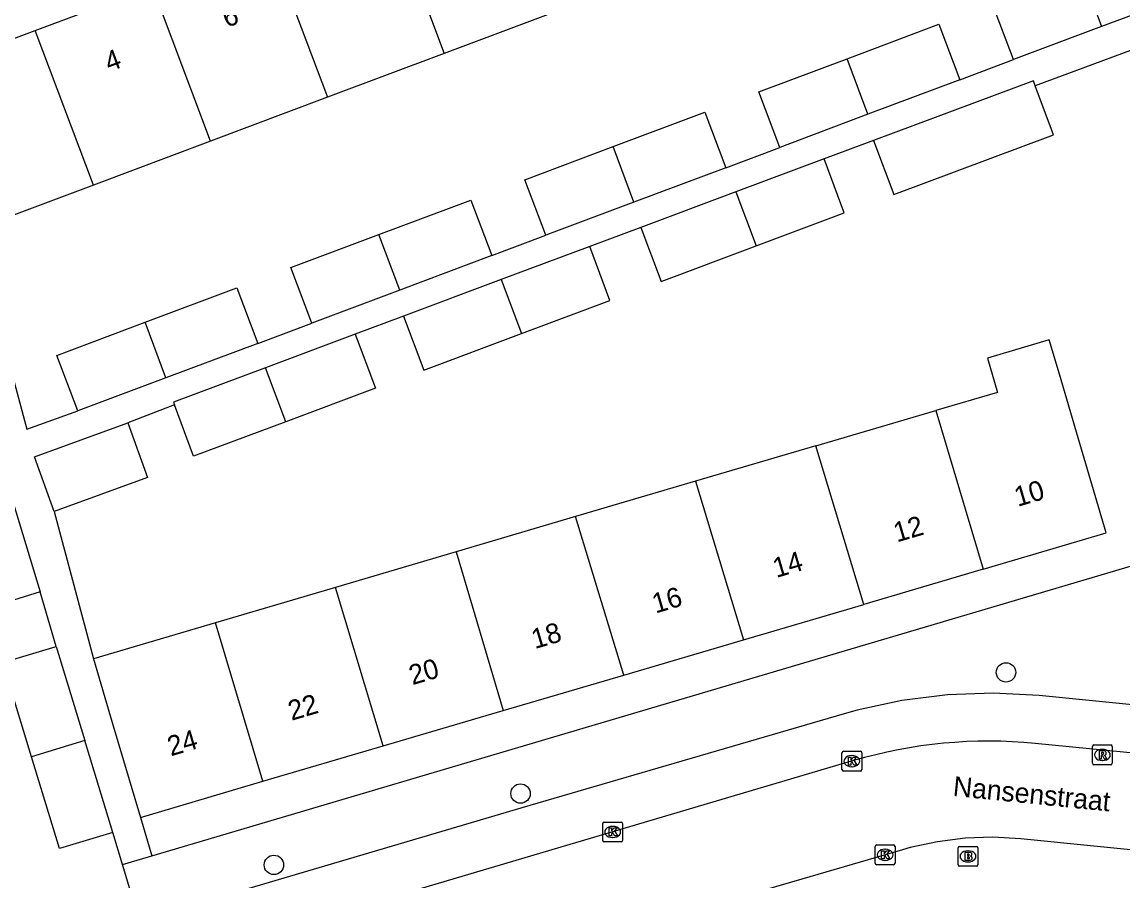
# Model space of a CAD drawing. Extents: x 161253 to 161848, y 384872 to 385383.
# Drawn here: x 161534.9 to 161590.4, y 385003.5 to 385046.9 of the extents above; entities that cross this region are included whole.
import ezdxf

# ---------------------------------------------------------------- set-up
doc = ezdxf.new("R2010")
doc.units = 0
for name, color, linetype in [('IMGEO_Boom', 7, 'Continuous'), ('IMGEO_Brandkraan', 7, 'Continuous'), ('IMGEO_Kolk', 7, 'Continuous'), ('IMGEO_Openbare_ruimte_label', 7, 'Continuous'), ('IMGEO_Pand', 7, 'Continuous'), ('IMGEO_Pand_nummerreeks', 7, 'Continuous'), ('IMGEO_Rijbaan_lokaal_open', 7, 'Continuous'), ('IMGEO_Rioolput', 7, 'Continuous'), ('IMGEO_Voetpad_open', 7, 'Continuous')]:
    doc.layers.add(name, color=color, linetype=linetype)

msp = doc.modelspace()

# ---------------------------------------------------------------- linework, layer by layer
at = {"layer": 'IMGEO_Boom'}
for centre in [(161584.517, 385014.058), (161560.031, 385007.942), (161547.592, 385004.341)]:
    msp.add_circle(centre, 0.489, dxfattribs=at)
at = {"layer": 'IMGEO_Brandkraan'}
for p, q in [((161582.1, 385004.347), (161582.1, 385005.199)), ((161582.175, 385005.273), (161583.027, 385005.273)), ((161583.101, 385005.199), (161583.101, 385004.347)), ((161582.588, 385005.053), (161582.613, 385005.053)), ((161583.027, 385004.273), (161582.175, 385004.273)), ((161582.611, 385004.493), (161582.586, 385004.493))]:
    msp.add_line(p, q, dxfattribs=at)
for points in [[(161582.1, 385004.347), (161582.1, 385005.199)], [(161582.175, 385005.273), (161583.027, 385005.273)], [(161583.101, 385005.199), (161583.101, 385004.347)], [(161582.448, 385004.973), (161582.448, 385004.573), (161582.661, 385004.573)], [(161582.679, 385004.973), (161582.448, 385004.973)], [(161582.627, 385004.892), (161582.573, 385004.892), (161582.573, 385004.816)], [(161582.573, 385004.816), (161582.626, 385004.816)], [(161582.635, 385004.74), (161582.573, 385004.74), (161582.573, 385004.659)], [(161582.573, 385004.659), (161582.635, 385004.659)], [(161583.027, 385004.273), (161582.175, 385004.273)]]:
    msp.add_lwpolyline(points, dxfattribs=at)
for centre, radius, start, end in [((161582.177, 385005.197), 0.0765, 91.552, 178.448), ((161582.177, 385005.197), 0.0765, 91.552, 178.448), ((161583.025, 385005.197), 0.0765, 1.552, 88.448), ((161583.025, 385005.197), 0.0765, 1.552, 88.448), ((161582.628, 385004.854), 0.0379, 267.8285, 90.9355), ((161582.636, 385004.699), 0.0404, 269.8759, 90.5077), ((161582.667, 385004.824), 0.251, 268.6676, 293.5347), ((161582.683, 385004.828), 0.145, 59.4692, 91.5367), ((161582.708, 385004.875), 0.0922, 285.5137, 58.1501), ((161582.713, 385004.683), 0.105, 301.3115, 78.989), ((161582.177, 385004.349), 0.0765, 181.552, 268.448), ((161582.177, 385004.349), 0.0765, 181.552, 268.448), ((161583.025, 385004.349), 0.0765, 271.552, 358.448), ((161583.025, 385004.349), 0.0765, 271.552, 358.448)]:
    msp.add_arc(centre, radius, start, end, dxfattribs=at)
for centre, major_axis, ratio, start_param, end_param in [((161582.587, 385004.773), (-0.387, 0.002), 0.722429, 4.712389, 7.853982), ((161582.612, 385004.773), (-0.39, 0.002), 0.717154, 1.570796, 4.712389)]:
    msp.add_ellipse(centre, major_axis=major_axis, ratio=ratio, start_param=start_param, end_param=end_param, dxfattribs=at)
at = {"layer": 'IMGEO_Kolk'}
for p, q in [((161576.245, 385009.152), (161576.245, 385010.004)), ((161576.32, 385010.078), (161577.172, 385010.078)), ((161576.733, 385009.858), (161576.758, 385009.858)), ((161577.246, 385010.004), (161577.246, 385009.152)), ((161577.172, 385009.078), (161576.32, 385009.078)), ((161576.756, 385009.298), (161576.731, 385009.298)), ((161564.178, 385005.579), (161564.178, 385006.431)), ((161564.253, 385006.505), (161565.105, 385006.505)), ((161564.666, 385006.285), (161564.691, 385006.285)), ((161565.179, 385006.431), (161565.179, 385005.579)), ((161564.689, 385005.725), (161564.664, 385005.725)), ((161565.105, 385005.505), (161564.253, 385005.505)), ((161577.921, 385004.425), (161577.921, 385005.277)), ((161577.996, 385005.351), (161578.848, 385005.351)), ((161578.409, 385005.131), (161578.434, 385005.131)), ((161578.922, 385005.277), (161578.922, 385004.425)), ((161578.432, 385004.571), (161578.407, 385004.571)), ((161578.848, 385004.351), (161577.996, 385004.351))]:
    msp.add_line(p, q, dxfattribs=at)
for points in [[(161576.245, 385009.152), (161576.245, 385010.004)], [(161576.32, 385010.078), (161577.172, 385010.078)], [(161576.566, 385009.778), (161576.689, 385009.778), (161576.689, 385009.627), (161576.819, 385009.778), (161576.983, 385009.778), (161576.837, 385009.627), (161576.99, 385009.378), (161576.838, 385009.378), (161576.753, 385009.542), (161576.689, 385009.475), (161576.689, 385009.378), (161576.566, 385009.378), (161576.566, 385009.778)], [(161577.246, 385010.004), (161577.246, 385009.152)], [(161577.172, 385009.078), (161576.32, 385009.078)], [(161564.178, 385005.579), (161564.178, 385006.431)], [(161564.253, 385006.505), (161565.105, 385006.505)], [(161565.179, 385006.431), (161565.179, 385005.579)], [(161564.499, 385006.205), (161564.622, 385006.205), (161564.622, 385006.054), (161564.752, 385006.205), (161564.916, 385006.205), (161564.77, 385006.054), (161564.923, 385005.805), (161564.771, 385005.805), (161564.686, 385005.969), (161564.622, 385005.902), (161564.622, 385005.805), (161564.499, 385005.805), (161564.499, 385006.205)], [(161565.105, 385005.505), (161564.253, 385005.505)], [(161577.921, 385004.425), (161577.921, 385005.277)], [(161577.996, 385005.351), (161578.848, 385005.351)], [(161578.922, 385005.277), (161578.922, 385004.425)], [(161578.242, 385005.051), (161578.365, 385005.051), (161578.365, 385004.9), (161578.495, 385005.051), (161578.659, 385005.051), (161578.513, 385004.9), (161578.666, 385004.651), (161578.514, 385004.651), (161578.429, 385004.815), (161578.365, 385004.748), (161578.365, 385004.651), (161578.242, 385004.651), (161578.242, 385005.051)], [(161578.848, 385004.351), (161577.996, 385004.351)]]:
    msp.add_lwpolyline(points, dxfattribs=at)
for centre, start, end in [((161576.322, 385010.002), 91.552, 178.448), ((161576.322, 385010.002), 91.552, 178.448), ((161577.17, 385010.002), 1.552, 88.448), ((161577.17, 385010.002), 1.552, 88.448), ((161576.322, 385009.154), 181.552, 268.448), ((161576.322, 385009.154), 181.552, 268.448), ((161577.17, 385009.154), 271.552, 358.448), ((161577.17, 385009.154), 271.552, 358.448), ((161564.255, 385006.429), 91.552, 178.448), ((161564.255, 385006.429), 91.552, 178.448), ((161565.103, 385006.429), 1.552, 88.448), ((161565.103, 385006.429), 1.552, 88.448), ((161564.255, 385005.581), 181.552, 268.448), ((161564.255, 385005.581), 181.552, 268.448), ((161565.103, 385005.581), 271.552, 358.448), ((161565.103, 385005.581), 271.552, 358.448), ((161577.998, 385005.275), 91.552, 178.448), ((161577.998, 385005.275), 91.552, 178.448), ((161578.846, 385005.275), 1.552, 88.448), ((161578.846, 385005.275), 1.552, 88.448), ((161577.998, 385004.427), 181.552, 268.448), ((161577.998, 385004.427), 181.552, 268.448), ((161578.846, 385004.427), 271.552, 358.448), ((161578.846, 385004.427), 271.552, 358.448)]:
    msp.add_arc(centre, 0.0765, start, end, dxfattribs=at)
for centre, major_axis, ratio, start_param, end_param in [((161576.732, 385009.578), (-0.387, 0.002), 0.722429, 4.712389, 7.853982), ((161576.757, 385009.578), (-0.39, 0.002), 0.717154, 1.570796, 4.712389), ((161564.665, 385006.005), (-0.387, 0.002), 0.722429, 4.712389, 7.853982), ((161564.69, 385006.005), (-0.39, 0.002), 0.717154, 1.570796, 4.712389), ((161578.408, 385004.851), (-0.387, 0.002), 0.722429, 4.712389, 7.853982), ((161578.433, 385004.851), (-0.39, 0.002), 0.717154, 1.570796, 4.712389)]:
    msp.add_ellipse(centre, major_axis=major_axis, ratio=ratio, start_param=start_param, end_param=end_param, dxfattribs=at)
at = {"layer": 'IMGEO_Pand'}
for points in [[(161553.247, 385053.104), (161556.182, 385045.294)], [(161547.354, 385050.891), (161550.288, 385043.079)], [(161584.899, 385044.98), (161583.845, 385047.786), (161588.289, 385049.455)], [(161588.289, 385049.455), (161589.343, 385046.65)], [(161535.556, 385046.459), (161541.46, 385048.676)], [(161544.394, 385040.865), (161541.46, 385048.676)], [(161593.978, 385048.391), (161589.343, 385046.65)], [(161562.095, 385047.515), (161556.182, 385045.294)], [(161576.501, 385045.027), (161581.136, 385046.768), (161582.19, 385043.963)], [(161529.493, 385044.181), (161535.556, 385046.459)], [(161538.491, 385038.648), (161535.556, 385046.459)], [(161589.343, 385046.65), (161584.899, 385044.98)], [(161556.182, 385045.294), (161550.288, 385043.079)], [(161573.111, 385040.552), (161572.057, 385043.358), (161576.501, 385045.027)], [(161577.555, 385042.222), (161576.501, 385045.027)], [(161582.19, 385043.963), (161577.555, 385042.222)], [(161585.993, 385043.661), (161585.898, 385043.916), (161577.843, 385040.903)], [(161577.843, 385040.903), (161578.862, 385038.18), (161586.916, 385041.192), (161585.993, 385043.661)], [(161550.288, 385043.079), (161544.394, 385040.865)], [(161564.696, 385040.593), (161569.33, 385042.333), (161570.384, 385039.528)], [(161577.555, 385042.222), (161573.111, 385040.552)], [(161544.394, 385040.865), (161538.491, 385038.648)], [(161561.305, 385036.117), (161560.251, 385038.923), (161564.696, 385040.593)], [(161565.75, 385037.787), (161564.696, 385040.593)], [(161575.344, 385039.969), (161570.897, 385038.306)], [(161571.921, 385035.584), (161576.363, 385037.245), (161575.344, 385039.969)], [(161570.384, 385039.528), (161565.75, 385037.787)], [(161538.491, 385038.648), (161532.427, 385036.37)], [(161552.888, 385036.156), (161557.523, 385037.897), (161558.577, 385035.092)], [(161570.897, 385038.306), (161566.1, 385036.512)], [(161570.897, 385038.306), (161571.921, 385035.584)], [(161565.75, 385037.787), (161561.305, 385036.117)], [(161566.1, 385036.512), (161567.119, 385033.787), (161571.921, 385035.584)], [(161549.498, 385031.681), (161548.444, 385034.487), (161552.888, 385036.156)], [(161553.942, 385033.351), (161552.888, 385036.156)], [(161558.577, 385035.092), (161553.942, 385033.351)], [(161563.522, 385035.548), (161559.062, 385033.879)], [(161560.086, 385031.157), (161564.541, 385032.823), (161563.522, 385035.548)], [(161541.092, 385031.726), (161545.726, 385033.466), (161546.78, 385030.661)], [(161559.062, 385033.879), (161554.131, 385032.035)], [(161559.062, 385033.879), (161560.086, 385031.157)], [(161553.942, 385033.351), (161549.498, 385031.681)], [(161554.131, 385032.035), (161555.15, 385029.31), (161560.086, 385031.157)], [(161537.701, 385027.25), (161536.647, 385030.056), (161541.092, 385031.726)], [(161542.146, 385028.92), (161541.092, 385031.726)], [(161546.78, 385030.661), (161542.146, 385028.92)], [(161551.693, 385031.123), (161547.17, 385029.431)], [(161551.693, 385031.123), (161552.712, 385028.399), (161548.194, 385026.709)], [(161583.373, 385019.27), (161589.571, 385021.097), (161588.157, 385025.894), (161587.21, 385029.108), (161586.7, 385030.839), (161583.585, 385029.921), (161584.095, 385028.19), (161580.977, 385027.271)], [(161547.17, 385029.431), (161542.523, 385027.693), (161542.573, 385027.56)], [(161548.194, 385026.709), (161547.17, 385029.431)], [(161542.146, 385028.92), (161537.701, 385027.25)], [(161548.194, 385026.709), (161543.541, 385024.969), (161542.573, 385027.56)], [(161574.928, 385025.488), (161580.977, 385027.271)], [(161580.977, 385027.271), (161583.373, 385019.27)], [(161536.512, 385022.185), (161535.512, 385024.93), (161540.219, 385026.646)], [(161540.219, 385026.646), (161541.22, 385023.9), (161536.512, 385022.185)], [(161574.928, 385025.488), (161568.86, 385023.7)], [(161577.34, 385017.492), (161574.928, 385025.488)], [(161568.86, 385023.7), (161562.811, 385021.917)], [(161568.86, 385023.7), (161571.273, 385015.704)], [(161534.407, 385022.724), (161535.807, 385018.116)], [(161535.807, 385018.116), (161533.086, 385017.289), (161531.686, 385021.897)], [(161562.811, 385021.917), (161556.791, 385020.143)], [(161565.234, 385013.924), (161562.811, 385021.917)], [(161556.791, 385020.143), (161550.695, 385018.346)], [(161556.791, 385020.143), (161559.162, 385012.134)], [(161583.373, 385019.27), (161577.34, 385017.492)], [(161550.695, 385018.346), (161544.637, 385016.561)], [(161553.11, 385010.35), (161550.695, 385018.346)], [(161571.273, 385015.704), (161577.34, 385017.492)], [(161544.637, 385016.561), (161538.493, 385014.75)], [(161547.038, 385008.562), (161544.637, 385016.561)], [(161565.234, 385013.924), (161571.273, 385015.704)], [(161535.365, 385009.797), (161533.921, 385014.549), (161536.611, 385015.367)], [(161536.611, 385015.367), (161538.055, 385010.614)], [(161538.493, 385014.75), (161539.44, 385011.535), (161540.854, 385006.738)], [(161559.162, 385012.134), (161565.234, 385013.924)], [(161553.11, 385010.35), (161559.162, 385012.134)], [(161538.055, 385010.614), (161535.365, 385009.797)], [(161539.462, 385005.984), (161538.055, 385010.614)], [(161547.038, 385008.562), (161553.11, 385010.35)], [(161539.462, 385005.984), (161536.772, 385005.166), (161535.365, 385009.797)], [(161540.854, 385006.738), (161547.038, 385008.562)]]:
    msp.add_lwpolyline(points, dxfattribs=at)
at = {"layer": 'IMGEO_Rijbaan_lokaal_open'}
for points in [[(161622.298, 385006.895), (161585.987, 385010.474)], [(161576.83, 385009.603), (161544.407, 385000), (161541.648, 384999.183)], [(161644.123, 384999.737), (161641.51, 385000), (161585.261, 385005.661), (161583.856, 385005.737), (161582.451, 385005.688), (161581.055, 385005.513), (161579.681, 385005.214), (161579.302, 385005.109), (161561.812, 385000), (161542.1, 384994.163), (161525.218, 384989.124)]]:
    msp.add_lwpolyline(points, dxfattribs=at)
msp.add_arc((161583.646, 384986.516), 24.072, 84.4188, 106.4483, dxfattribs=at)
at = {"layer": 'IMGEO_Rioolput'}
for p, q in [((161588.878, 385009.468), (161588.878, 385010.32)), ((161588.953, 385010.394), (161589.805, 385010.394)), ((161589.366, 385010.174), (161589.391, 385010.174)), ((161589.879, 385010.32), (161589.879, 385009.468)), ((161589.389, 385009.614), (161589.364, 385009.614)), ((161589.805, 385009.394), (161588.953, 385009.394))]:
    msp.add_line(p, q, dxfattribs=at)
for points in [[(161588.878, 385009.468), (161588.878, 385010.32)], [(161588.953, 385010.394), (161589.805, 385010.394)], [(161589.879, 385010.32), (161589.879, 385009.468)], [(161589.467, 385010.092), (161589.215, 385010.094), (161589.215, 385009.694)], [(161589.215, 385009.694), (161589.339, 385009.694), (161589.339, 385009.856), (161589.35, 385009.856)], [(161589.393, 385010.013), (161589.339, 385010.013), (161589.339, 385009.932)], [(161589.339, 385009.932), (161589.391, 385009.932)], [(161589.397, 385009.827), (161589.468, 385009.694), (161589.608, 385009.694), (161589.543, 385009.82)], [(161589.805, 385009.394), (161588.953, 385009.394)]]:
    msp.add_lwpolyline(points, dxfattribs=at)
for centre, radius, start, end in [((161588.955, 385010.318), 0.0765, 91.552, 178.448), ((161588.955, 385010.318), 0.0765, 91.552, 178.448), ((161589.803, 385010.318), 0.0765, 1.552, 88.448), ((161589.803, 385010.318), 0.0765, 1.552, 88.448), ((161589.349, 385009.803), 0.0533, 26.0293, 88.6989), ((161589.375, 385010.121), 0.19, 274.7715, 282.9687), ((161589.399, 385009.917), 0.0964, 77.0061, 93.1865), ((161589.413, 385009.974), 0.0378, 276.6634, 79.6772), ((161589.466, 385009.982), 0.109, 350.3612, 89.416), ((161589.464, 385009.982), 0.112, 277.5842, 350.9817), ((161589.448, 385009.767), 0.108, 29.5134, 73.7905), ((161588.955, 385009.47), 0.0765, 181.552, 268.448), ((161588.955, 385009.47), 0.0765, 181.552, 268.448), ((161589.803, 385009.47), 0.0765, 271.552, 358.448), ((161589.803, 385009.47), 0.0765, 271.552, 358.448)]:
    msp.add_arc(centre, radius, start, end, dxfattribs=at)
for centre, major_axis, ratio, start_param, end_param in [((161589.365, 385009.894), (-0.387, 0.002), 0.722429, 4.712389, 7.853982), ((161589.39, 385009.894), (-0.39, 0.002), 0.717154, 1.570796, 4.712389)]:
    msp.add_ellipse(centre, major_axis=major_axis, ratio=ratio, start_param=start_param, end_param=end_param, dxfattribs=at)
at = {"layer": 'IMGEO_Voetpad_open'}
for points in [[(161590.958, 385019.461), (161591.455, 385027.103), (161593.316, 385046.196), (161593.334, 385046.385), (161585.993, 385043.661)], [(161582.19, 385043.963), (161584.899, 385044.98)], [(161577.843, 385040.903), (161575.344, 385039.969)], [(161570.384, 385039.528), (161573.111, 385040.552)], [(161532.427, 385036.37), (161535.134, 385026.331), (161537.701, 385027.25)], [(161566.1, 385036.512), (161563.522, 385035.548)], [(161558.577, 385035.092), (161561.305, 385036.117)], [(161554.131, 385032.035), (161551.693, 385031.123)], [(161546.78, 385030.661), (161549.498, 385031.681)], [(161542.573, 385027.56), (161540.219, 385026.646)], [(161536.512, 385022.185), (161538.493, 385014.75)], [(161541.43, 385004.793), (161590.958, 385019.461)], [(161536.611, 385015.367), (161535.807, 385018.116)], [(161591.742, 385012.334), (161586.184, 385012.887), (161583.874, 385013.013), (161581.562, 385012.932), (161579.267, 385012.645), (161577.006, 385012.154), (161576.357, 385011.973), (161560.505, 385007.334), (161544.393, 385002.586)], [(161540.854, 385006.738), (161541.43, 385004.793)], [(161539.957, 385004.357), (161539.462, 385005.984)], [(161539.957, 385004.357), (161541.43, 385004.793)], [(161521.224, 384996.76), (161532.085, 385000), (161534.931, 385000.849), (161534.935, 385000.758), (161540.533, 385002.46), (161539.957, 385004.357)]]:
    msp.add_lwpolyline(points, dxfattribs=at)

# ---------------------------------------------------------------- texts
at = {"layer": 'IMGEO_Openbare_ruimte_label'}
msp.add_text('Nansenstraat', height=1, rotation=354.3179, dxfattribs=at).set_placement((161581.811, 385007.826))
at = {"layer": 'IMGEO_Pand_nummerreeks'}
for s, rotation, p in [('6', 20.5888, (161545.213, 385046.583)), ('4', 20.5888, (161539.283, 385044.355)), ('10', 16.4225, (161585.111, 385022.41)), ('12', 16.4225, (161579.016, 385020.613)), ('14', 16.4225, (161572.929, 385018.82)), ('16', 16.4225, (161566.839, 385017.025)), ('18', 16.4225, (161560.753, 385015.231)), ('20', 16.4225, (161554.576, 385013.41)), ('22', 16.4225, (161548.481, 385011.613)), ('24', 16.4225, (161542.394, 385009.819))]:
    msp.add_text(s, height=1, rotation=rotation, dxfattribs=at).set_placement(p)

doc.saveas('drawing.dxf')
